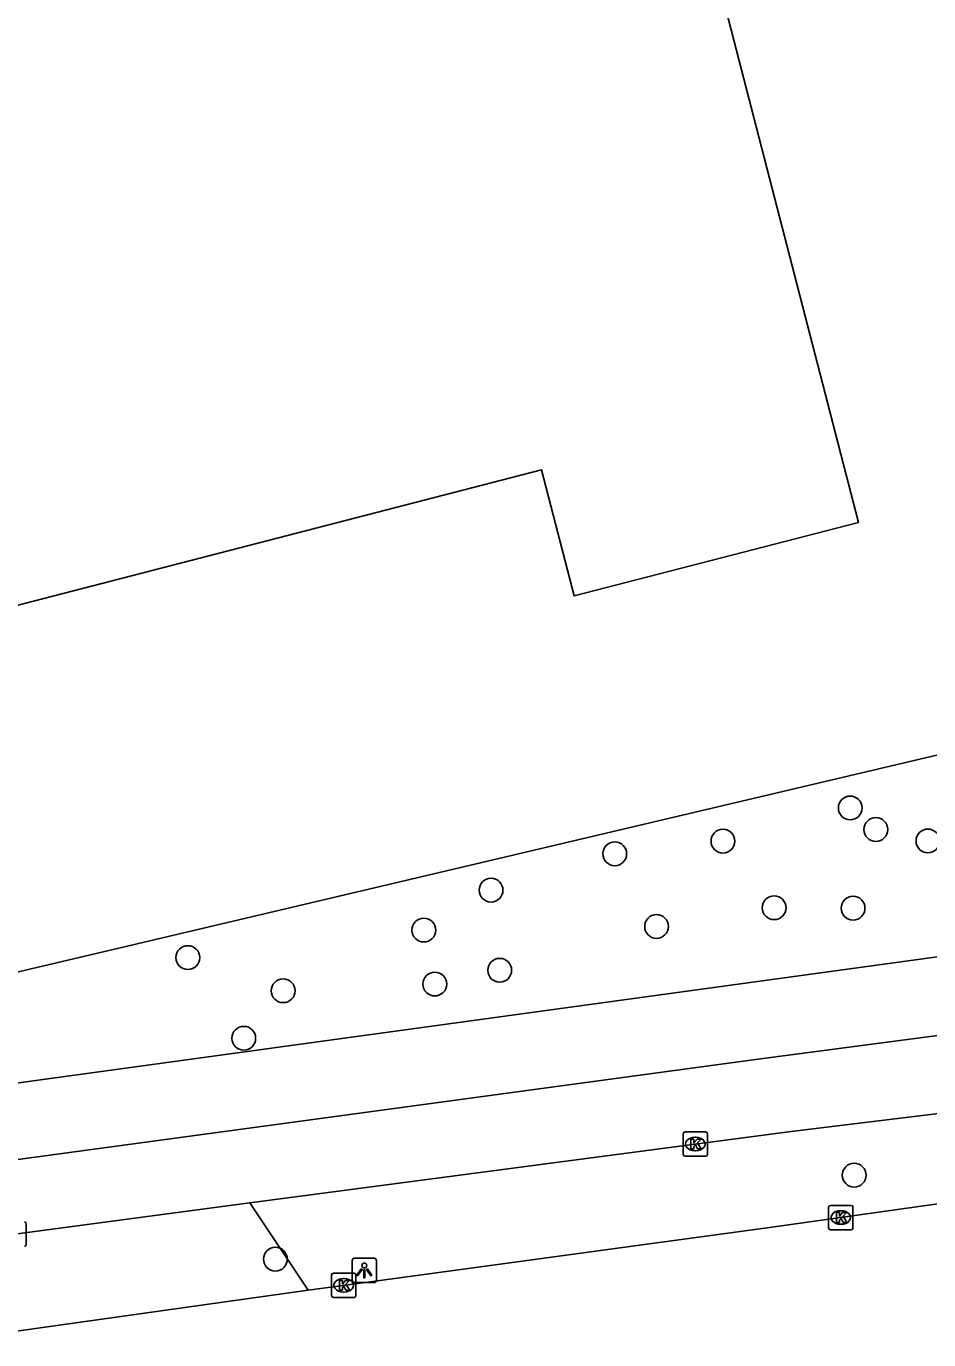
# Model space of a CAD drawing. Extents: x 157793 to 159380, y 380882 to 382313.
# Drawn here: x 158571.7 to 158608.8, y 381153 to 381207 of the extents above; entities that cross this region are included whole.
import ezdxf

# ---------------------------------------------------------------- set-up
doc = ezdxf.new("R2010")
doc.units = 0
for name, color, linetype in [('IMGEO_Berm_groen', 7, 'Continuous'), ('IMGEO_Boom', 7, 'Continuous'), ('IMGEO_Fietspad_gesloten', 7, 'Continuous'), ('IMGEO_Groenvoorziening', 7, 'Continuous'), ('IMGEO_Kolk', 7, 'Continuous'), ('IMGEO_Lichtpunt', 7, 'Continuous'), ('IMGEO_Pand', 7, 'Continuous'), ('IMGEO_Rijbaan_regionaal_gesloten', 7, 'Continuous'), ('IMGEO_Voetpad_open', 7, 'Continuous')]:
    doc.layers.add(name, color=color, linetype=linetype)

msp = doc.modelspace()

# ---------------------------------------------------------------- linework, layer by layer
at = {"layer": 'IMGEO_Berm_groen'}
msp.add_lwpolyline([(158580.918, 381158.607), (158583.309, 381155.016)], dxfattribs=at)
at = {"layer": 'IMGEO_Boom'}
for centre in [(158605.6, 381174.848), (158606.652, 381173.962), (158600.367, 381173.485), (158608.793, 381173.491), (158595.918, 381172.964), (158590.833, 381171.47), (158602.471, 381170.746), (158605.715, 381170.729), (158588.071, 381169.828), (158597.638, 381169.977), (158578.37, 381168.695), (158591.189, 381168.175), (158588.522, 381167.609), (158582.289, 381167.333), (158580.668, 381165.379), (158605.763, 381159.752), (158581.967, 381156.298)]:
    msp.add_circle(centre, 0.489, dxfattribs=at)
at = {"layer": 'IMGEO_Fietspad_gesloten'}
for points in [[(158567.825, 381159.918), (158601.907, 381164.528), (158616.908, 381166.508), (158617.333, 381166.569)], [(158610.138, 381162.401), (158603.175, 381161.552), (158580.918, 381158.607)], [(158580.918, 381158.607), (158568.256, 381156.932)]]:
    msp.add_lwpolyline(points, dxfattribs=at)
at = {"layer": 'IMGEO_Groenvoorziening'}
msp.add_lwpolyline([(158615.551, 381178.526), (158570.462, 381167.887)], dxfattribs=at)
at = {"layer": 'IMGEO_Kolk'}
for p, q in [((158598.732, 381160.604), (158598.732, 381161.456)), ((158598.807, 381161.53), (158599.659, 381161.53)), ((158599.733, 381161.456), (158599.733, 381160.604)), ((158599.22, 381161.31), (158599.245, 381161.31)), ((158599.659, 381160.53), (158598.807, 381160.53)), ((158599.243, 381160.75), (158599.218, 381160.75)), ((158604.712, 381157.584), (158604.712, 381158.436)), ((158604.787, 381158.51), (158605.639, 381158.51)), ((158605.2, 381158.29), (158605.225, 381158.29)), ((158605.713, 381158.436), (158605.713, 381157.584)), ((158571.727, 381157.751), (158571.727, 381156.899)), ((158605.223, 381157.73), (158605.198, 381157.73)), ((158605.639, 381157.51), (158604.787, 381157.51)), ((158584.277, 381154.797), (158584.277, 381155.649)), ((158584.352, 381155.723), (158585.204, 381155.723)), ((158584.765, 381155.503), (158584.79, 381155.503)), ((158585.278, 381155.649), (158585.278, 381154.797)), ((158584.788, 381154.943), (158584.763, 381154.943)), ((158585.204, 381154.723), (158584.352, 381154.723))]:
    msp.add_line(p, q, dxfattribs=at)
for points in [[(158598.732, 381160.604), (158598.732, 381161.456)], [(158598.807, 381161.53), (158599.659, 381161.53)], [(158599.733, 381161.456), (158599.733, 381160.604)], [(158599.053, 381161.23), (158599.176, 381161.23), (158599.176, 381161.079), (158599.306, 381161.23), (158599.47, 381161.23), (158599.324, 381161.079), (158599.477, 381160.83), (158599.325, 381160.83), (158599.24, 381160.994), (158599.176, 381160.927), (158599.176, 381160.83), (158599.053, 381160.83), (158599.053, 381161.23)], [(158599.659, 381160.53), (158598.807, 381160.53)], [(158604.712, 381157.584), (158604.712, 381158.436)], [(158604.787, 381158.51), (158605.639, 381158.51)], [(158605.033, 381158.21), (158605.156, 381158.21), (158605.156, 381158.059), (158605.286, 381158.21), (158605.45, 381158.21), (158605.304, 381158.059), (158605.457, 381157.81), (158605.305, 381157.81), (158605.22, 381157.974), (158605.156, 381157.907), (158605.156, 381157.81), (158605.033, 381157.81), (158605.033, 381158.21)], [(158605.713, 381158.436), (158605.713, 381157.584)], [(158571.727, 381157.751), (158571.727, 381156.899)], [(158605.639, 381157.51), (158604.787, 381157.51)], [(158584.277, 381154.797), (158584.277, 381155.649)], [(158584.352, 381155.723), (158585.204, 381155.723)], [(158585.278, 381155.649), (158585.278, 381154.797)], [(158584.598, 381155.423), (158584.721, 381155.423), (158584.721, 381155.272), (158584.851, 381155.423), (158585.015, 381155.423), (158584.869, 381155.272), (158585.022, 381155.023), (158584.87, 381155.023), (158584.785, 381155.187), (158584.721, 381155.12), (158584.721, 381155.023), (158584.598, 381155.023), (158584.598, 381155.423)], [(158585.204, 381154.723), (158584.352, 381154.723)]]:
    msp.add_lwpolyline(points, dxfattribs=at)
for centre, start, end in [((158598.809, 381161.454), 91.552, 178.448), ((158598.809, 381161.454), 91.552, 178.448), ((158599.657, 381161.454), 1.552, 88.448), ((158599.657, 381161.454), 1.552, 88.448), ((158598.809, 381160.606), 181.552, 268.448), ((158598.809, 381160.606), 181.552, 268.448), ((158599.657, 381160.606), 271.552, 358.448), ((158599.657, 381160.606), 271.552, 358.448), ((158604.789, 381158.434), 91.552, 178.448), ((158604.789, 381158.434), 91.552, 178.448), ((158605.637, 381158.434), 1.552, 88.448), ((158605.637, 381158.434), 1.552, 88.448), ((158571.651, 381157.749), 1.552, 88.448), ((158571.651, 381157.749), 1.552, 88.448), ((158604.789, 381157.586), 181.552, 268.448), ((158604.789, 381157.586), 181.552, 268.448), ((158605.637, 381157.586), 271.552, 358.448), ((158605.637, 381157.586), 271.552, 358.448), ((158571.651, 381156.901), 271.552, 358.448), ((158571.651, 381156.901), 271.552, 358.448), ((158584.354, 381155.647), 91.552, 178.448), ((158584.354, 381155.647), 91.552, 178.448), ((158585.202, 381155.647), 1.552, 88.448), ((158585.202, 381155.647), 1.552, 88.448), ((158584.354, 381154.799), 181.552, 268.448), ((158584.354, 381154.799), 181.552, 268.448), ((158585.202, 381154.799), 271.552, 358.448), ((158585.202, 381154.799), 271.552, 358.448)]:
    msp.add_arc(centre, 0.0765, start, end, dxfattribs=at)
for centre, major_axis, ratio, start_param, end_param in [((158599.219, 381161.03), (-0.387, 0.002), 0.722429, 4.712389, 7.853982), ((158599.244, 381161.03), (-0.39, 0.002), 0.717154, 1.570796, 4.712389), ((158605.199, 381158.01), (-0.387, 0.002), 0.722429, 4.712389, 7.853982), ((158605.224, 381158.01), (-0.39, 0.002), 0.717154, 1.570796, 4.712389), ((158584.764, 381155.223), (-0.387, 0.002), 0.722429, 4.712389, 7.853982), ((158584.789, 381155.223), (-0.39, 0.002), 0.717154, 1.570796, 4.712389)]:
    msp.add_ellipse(centre, major_axis=major_axis, ratio=ratio, start_param=start_param, end_param=end_param, dxfattribs=at)
at = {"layer": 'IMGEO_Lichtpunt'}
for p, q in [((158585.125, 381156.239), (158585.125, 381155.432)), ((158585.125, 381156.239), (158585.125, 381155.432)), ((158586.027, 381156.334), (158585.219, 381156.334)), ((158586.027, 381156.334), (158585.219, 381156.334)), ((158586.121, 381155.432), (158586.121, 381156.239)), ((158586.121, 381155.432), (158586.121, 381156.239)), ((158585.219, 381155.338), (158586.027, 381155.338)), ((158585.219, 381155.338), (158586.027, 381155.338))]:
    msp.add_line(p, q, dxfattribs=at)
for points in [[(158585.499, 381155.903), (158585.538, 381155.875), (158585.35, 381155.613), (158585.312, 381155.64), (158585.499, 381155.903)], [(158585.601, 381155.855), (158585.648, 381155.855), (158585.648, 381155.533), (158585.601, 381155.533), (158585.601, 381155.855)], [(158585.711, 381155.875), (158585.749, 381155.902), (158585.936, 381155.64), (158585.897, 381155.612), (158585.711, 381155.875)]]:
    msp.add_lwpolyline(points, dxfattribs=at)
msp.add_circle((158585.624, 381156.037), 0.0994, dxfattribs=at)
for centre, start, end in [((158585.219, 381156.239), 90, 180), ((158585.219, 381156.239), 90, 180), ((158586.027, 381156.239), 0, 90), ((158586.027, 381156.239), 0, 90), ((158585.219, 381155.432), 180, 270), ((158585.219, 381155.432), 180, 270), ((158586.027, 381155.432), 270, 0), ((158586.027, 381155.432), 270, 360)]:
    msp.add_arc(centre, 0.0946, start, end, dxfattribs=at)
at = {"layer": 'IMGEO_Pand'}
msp.add_lwpolyline([(158549.098, 381224.257), (158552.259, 381225.004), (158563.579, 381181.176), (158592.912, 381188.752), (158594.251, 381183.566), (158605.935, 381186.584), (158599.55, 381211.306), (158601.577, 381211.829), (158601.494, 381212.152)], dxfattribs=at)
at = {"layer": 'IMGEO_Rijbaan_regionaal_gesloten'}
for points in [[(158622.499, 381160.272), (158618.252, 381159.849), (158602.188, 381157.581), (158584.76, 381155.219), (158583.309, 381155.016)], [(158583.309, 381155.016), (158568.774, 381152.985)]]:
    msp.add_lwpolyline(points, dxfattribs=at)
at = {"layer": 'IMGEO_Voetpad_open'}
msp.add_lwpolyline([(158567.413, 381162.996), (158617.576, 381169.878)], dxfattribs=at)

doc.saveas('drawing.dxf')
